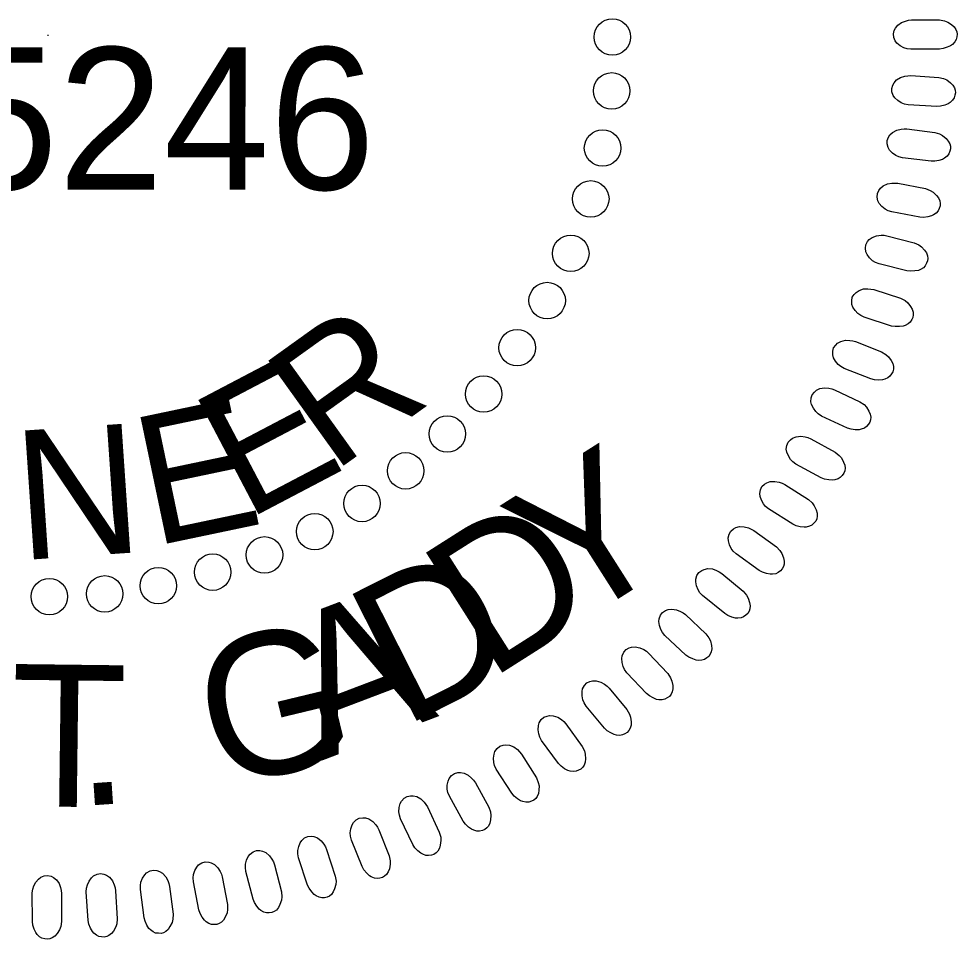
# Model space of a CAD drawing. Extents: x 1487909 to 1489267, y 497866 to 499814.
# Drawn here: x 1488866.36 to 1488869.79, y 497962.163 to 497965.529 of the extents above; entities that cross this region are included whole.
import ezdxf

# ---------------------------------------------------------------- set-up
doc = ezdxf.new("R2010")
doc.units = 0
doc.layers.add('Old_Level_9', color=7, linetype='Continuous')

msp = doc.modelspace()

# ---------------------------------------------------------------- linework, layer by layer
at = {"layer": 'Old_Level_9'}
msp.add_line((1488866.4665, 497965.47), (1488866.4665, 497965.4661), dxfattribs=at)
for points in [[(1488869.6232, 497965.5243), (1488869.7254, 497965.5242), (1488869.7437, 497965.5211), (1488869.7553, 497965.5167), (1488869.7695, 497965.5074), (1488869.7786, 497965.4993), (1488869.7852, 497965.4899), (1488869.7885, 497965.4812), (1488869.7902, 497965.4718), (1488869.7885, 497965.4625), (1488869.7861, 497965.4525), (1488869.7811, 497965.4439), (1488869.7727, 497965.4351), (1488869.7661, 497965.4301), (1488869.7536, 497965.4245), (1488869.7387, 497965.4195), (1488869.7254, 497965.4177), (1488869.6206, 497965.4171), (1488869.6066, 497965.419), (1488869.5949, 497965.4228), (1488869.5816, 497965.4302), (1488869.57, 497965.4395), (1488869.5633, 497965.4476), (1488869.5583, 497965.4607), (1488869.5567, 497965.4732), (1488869.56, 497965.4857), (1488869.5642, 497965.4943), (1488869.5725, 497965.505), (1488869.5866, 497965.5149), (1488869.6016, 497965.5205), (1488869.6124, 497965.523)], [(1488869.6204, 497965.3208), (1488869.7225, 497965.3144), (1488869.7404, 497965.3101), (1488869.7518, 497965.3051), (1488869.7654, 497965.2948), (1488869.774, 497965.2862), (1488869.78, 497965.2765), (1488869.7828, 497965.2676), (1488869.7838, 497965.2581), (1488869.7816, 497965.2489), (1488869.7785, 497965.2391), (1488869.773, 497965.2307), (1488869.7641, 497965.2226), (1488869.7571, 497965.218), (1488869.7443, 497965.2132), (1488869.7291, 497965.2092), (1488869.7157, 497965.2081), (1488869.6112, 497965.2141), (1488869.5972, 497965.2169), (1488869.5858, 497965.2214), (1488869.573, 497965.2296), (1488869.562, 497965.2397), (1488869.5559, 497965.2482), (1488869.5517, 497965.2616), (1488869.5509, 497965.2741), (1488869.555, 497965.2863), (1488869.5597, 497965.2948), (1488869.5686, 497965.3048), (1488869.5833, 497965.3139), (1488869.5987, 497965.3185), (1488869.6095, 497965.3203)], [(1488869.6065, 497965.1259), (1488869.708, 497965.113), (1488869.7257, 497965.1076), (1488869.7367, 497965.1019), (1488869.7496, 497965.0908), (1488869.7576, 497965.0816), (1488869.763, 497965.0716), (1488869.7652, 497965.0625), (1488869.7657, 497965.053), (1488869.7629, 497965.044), (1488869.7591, 497965.0343), (1488869.7531, 497965.0263), (1488869.7438, 497965.0187), (1488869.7366, 497965.0146), (1488869.7235, 497965.0106), (1488869.708, 497965.0076), (1488869.6946, 497965.0074), (1488869.5906, 497965.0199), (1488869.5768, 497965.0235), (1488869.5658, 497965.0287), (1488869.5535, 497965.0378), (1488869.5432, 497965.0485), (1488869.5376, 497965.0574), (1488869.5343, 497965.071), (1488869.5342, 497965.0836), (1488869.5391, 497965.0955), (1488869.5443, 497965.1037), (1488869.5538, 497965.1131), (1488869.5691, 497965.1212), (1488869.5847, 497965.1249), (1488869.5957, 497965.126)], [(1488869.5735, 497964.927), (1488869.6739, 497964.9078), (1488869.6912, 497964.9013), (1488869.7019, 497964.8949), (1488869.714, 497964.883), (1488869.7215, 497964.8733), (1488869.7262, 497964.8629), (1488869.7278, 497964.8537), (1488869.7277, 497964.8442), (1488869.7244, 497964.8354), (1488869.72, 497964.826), (1488869.7135, 497964.8184), (1488869.7037, 497964.8114), (1488869.6962, 497964.8077), (1488869.6829, 497964.8046), (1488869.6673, 497964.8025), (1488869.6539, 497964.8031), (1488869.5509, 497964.8222), (1488869.5374, 497964.8267), (1488869.5267, 497964.8326), (1488869.515, 497964.8424), (1488869.5053, 497964.8537), (1488869.5003, 497964.8629), (1488869.4979, 497964.8767), (1488869.4986, 497964.8893), (1488869.5042, 497964.9009), (1488869.5099, 497964.9087), (1488869.52, 497964.9175), (1488869.5358, 497964.9246), (1488869.5516, 497964.9274), (1488869.5626, 497964.9277)], [(1488869.5334, 497964.7354), (1488869.6324, 497964.7099), (1488869.6493, 497964.7023), (1488869.6595, 497964.6953), (1488869.6709, 497964.6827), (1488869.6777, 497964.6726), (1488869.6818, 497964.6618), (1488869.6828, 497964.6526), (1488869.6821, 497964.6431), (1488869.6782, 497964.6345), (1488869.6733, 497964.6254), (1488869.6663, 497964.6182), (1488869.6561, 497964.6119), (1488869.6484, 497964.6087), (1488869.6349, 497964.6064), (1488869.6192, 497964.6053), (1488869.6059, 497964.6067), (1488869.5043, 497964.6322), (1488869.4911, 497964.6376), (1488869.4807, 497964.6441), (1488869.4697, 497964.6546), (1488869.4608, 497964.6666), (1488869.4564, 497964.676), (1488869.4548, 497964.69), (1488869.4563, 497964.7025), (1488869.4626, 497964.7137), (1488869.4688, 497964.7211), (1488869.4795, 497964.7293), (1488869.4956, 497964.7354), (1488869.5116, 497964.7372), (1488869.5226, 497964.7368)], [(1488869.4857, 497964.5382), (1488869.5829, 497964.5065), (1488869.5993, 497964.4979), (1488869.6091, 497964.4902), (1488869.6196, 497964.4769), (1488869.6258, 497964.4664), (1488869.6292, 497964.4554), (1488869.6297, 497964.4461), (1488869.6284, 497964.4368), (1488869.6239, 497964.4284), (1488869.6184, 497964.4196), (1488869.611, 497964.4129), (1488869.6004, 497964.4072), (1488869.5925, 497964.4045), (1488869.5789, 497964.4031), (1488869.5632, 497964.4029), (1488869.5499, 497964.4052), (1488869.4502, 497964.4371), (1488869.4373, 497964.4432), (1488869.4274, 497964.4504), (1488869.4171, 497964.4616), (1488869.4089, 497964.4741), (1488869.4051, 497964.4838), (1488869.4044, 497964.4978), (1488869.4067, 497964.5102), (1488869.4137, 497964.521), (1488869.4203, 497964.528), (1488869.4315, 497964.5355), (1488869.448, 497964.5406), (1488869.464, 497964.5413), (1488869.475, 497964.5403)], [(1488869.4189, 497964.3483), (1488869.5139, 497964.3107), (1488869.5298, 497964.301), (1488869.539, 497964.2927), (1488869.5487, 497964.2788), (1488869.5542, 497964.2679), (1488869.5569, 497964.2568), (1488869.5568, 497964.2475), (1488869.5549, 497964.2381), (1488869.55, 497964.2301), (1488869.544, 497964.2217), (1488869.5361, 497964.2154), (1488869.5252, 497964.2104), (1488869.5171, 497964.2082), (1488869.5035, 497964.2076), (1488869.4877, 497964.2085), (1488869.4747, 497964.2117), (1488869.3771, 497964.2497), (1488869.3647, 497964.2566), (1488869.3552, 497964.2644), (1488869.3457, 497964.2762), (1488869.3382, 497964.2892), (1488869.335, 497964.2992), (1488869.3352, 497964.3132), (1488869.3383, 497964.3253), (1488869.346, 497964.3357), (1488869.3531, 497964.3423), (1488869.3647, 497964.3491), (1488869.3815, 497964.3531), (1488869.3975, 497964.3528), (1488869.4084, 497964.3511)], [(1488869.3421, 497964.1719), (1488869.4345, 497964.1283), (1488869.4497, 497964.1177), (1488869.4584, 497964.1088), (1488869.4672, 497964.0943), (1488869.4721, 497964.0831), (1488869.4741, 497964.0718), (1488869.4734, 497964.0625), (1488869.4709, 497964.0534), (1488869.4654, 497964.0457), (1488869.4589, 497964.0377), (1488869.4507, 497964.0319), (1488869.4394, 497964.0276), (1488869.4313, 497964.0259), (1488869.4177, 497964.0261), (1488869.402, 497964.028), (1488869.3892, 497964.032), (1488869.2942, 497964.076), (1488869.2822, 497964.0837), (1488869.2732, 497964.0921), (1488869.2644, 497964.1045), (1488869.2579, 497964.1179), (1488869.2553, 497964.128), (1488869.2564, 497964.142), (1488869.2602, 497964.154), (1488869.2685, 497964.1638), (1488869.276, 497964.17), (1488869.288, 497964.1761), (1488869.305, 497964.179), (1488869.321, 497964.1777), (1488869.3318, 497964.1754)], [(1488869.2547, 497963.9929), (1488869.3442, 497963.9436), (1488869.3587, 497963.9321), (1488869.3669, 497963.9227), (1488869.3747, 497963.9077), (1488869.3788, 497963.8961), (1488869.3802, 497963.8848), (1488869.3789, 497963.8755), (1488869.3758, 497963.8665), (1488869.3699, 497963.8591), (1488869.3628, 497963.8516), (1488869.3544, 497963.8464), (1488869.3428, 497963.8428), (1488869.3346, 497963.8416), (1488869.321, 497963.8427), (1488869.3054, 497963.8456), (1488869.2929, 497963.8503), (1488869.2008, 497963.9002), (1488869.1894, 497963.9087), (1488869.181, 497963.9176), (1488869.173, 497963.9305), (1488869.1672, 497963.9443), (1488869.1653, 497963.9546), (1488869.1673, 497963.9684), (1488869.1718, 497963.9802), (1488869.1807, 497963.9895), (1488869.1886, 497963.9951), (1488869.201, 497964.0004), (1488869.2181, 497964.0023), (1488869.234, 497964), (1488869.2446, 497963.997)], [(1488869.16, 497963.8253), (1488869.2463, 497963.7705), (1488869.26, 497963.758), (1488869.2675, 497963.7481), (1488869.2744, 497963.7327), (1488869.2778, 497963.7209), (1488869.2784, 497963.7094), (1488869.2765, 497963.7003), (1488869.2729, 497963.6915), (1488869.2665, 497963.6846), (1488869.2591, 497963.6774), (1488869.2502, 497963.6728), (1488869.2385, 497963.6699), (1488869.2302, 497963.6692), (1488869.2166, 497963.6712), (1488869.2014, 497963.675), (1488869.1891, 497963.6805), (1488869.1004, 497963.7362), (1488869.0895, 497963.7453), (1488869.0817, 497963.7547), (1488869.0745, 497963.7681), (1488869.0696, 497963.7823), (1488869.0684, 497963.7926), (1488869.0712, 497963.8064), (1488869.0765, 497963.8178), (1488869.0859, 497963.8265), (1488869.0941, 497963.8317), (1488869.1068, 497963.8362), (1488869.1241, 497963.837), (1488869.1398, 497963.8337), (1488869.1502, 497963.83)], [(1488869.0466, 497963.6573), (1488869.1292, 497963.5972), (1488869.1422, 497963.5839), (1488869.1491, 497963.5736), (1488869.155, 497963.5577), (1488869.1576, 497963.5458), (1488869.1575, 497963.5342), (1488869.1551, 497963.5253), (1488869.1509, 497963.5168), (1488869.1441, 497963.5102), (1488869.1362, 497963.5035), (1488869.1271, 497963.4994), (1488869.1152, 497963.4973), (1488869.1069, 497963.4972), (1488869.0935, 497963.5), (1488869.0784, 497963.5047), (1488869.0666, 497963.511), (1488868.9816, 497963.5721), (1488868.9712, 497963.5819), (1488868.964, 497963.5918), (1488868.9576, 497963.6056), (1488868.9537, 497963.62), (1488868.9531, 497963.6305), (1488868.9568, 497963.644), (1488868.9628, 497963.6551), (1488868.9727, 497963.6632), (1488868.9813, 497963.6678), (1488868.9942, 497963.6715), (1488869.0115, 497963.6713), (1488869.0269, 497963.667), (1488869.0371, 497963.6626)], [(1488868.9295, 497963.5006), (1488869.0082, 497963.4354), (1488869.0203, 497963.4214), (1488869.0266, 497963.4106), (1488869.0315, 497963.3944), (1488869.0334, 497963.3823), (1488869.0325, 497963.3709), (1488869.0295, 497963.3621), (1488869.0248, 497963.3538), (1488869.0176, 497963.3477), (1488869.0093, 497963.3416), (1488868.9999, 497963.338), (1488868.9879, 497963.3366), (1488868.9796, 497963.337), (1488868.9665, 497963.3407), (1488868.9518, 497963.3463), (1488868.9403, 497963.3534), (1488868.8592, 497963.4197), (1488868.8496, 497963.4301), (1488868.843, 497963.4404), (1488868.8375, 497963.4546), (1488868.8345, 497963.4692), (1488868.8346, 497963.4798), (1488868.839, 497963.493), (1488868.8458, 497963.5036), (1488868.8562, 497963.5111), (1488868.865, 497963.5152), (1488868.8781, 497963.5181), (1488868.8953, 497963.5167), (1488868.9105, 497963.5115), (1488868.9204, 497963.5065)], [(1488868.7966, 497963.3497), (1488868.8711, 497963.2797), (1488868.8823, 497963.2649), (1488868.8878, 497963.2537), (1488868.8917, 497963.2372), (1488868.8928, 497963.2251), (1488868.8913, 497963.2137), (1488868.8877, 497963.2051), (1488868.8825, 497963.1972), (1488868.8749, 497963.1915), (1488868.8662, 497963.186), (1488868.8567, 497963.183), (1488868.8447, 497963.1823), (1488868.8364, 497963.1832), (1488868.8235, 497963.1877), (1488868.8092, 497963.1943), (1488868.7982, 497963.202), (1488868.7215, 497963.2733), (1488868.7125, 497963.2843), (1488868.7065, 497963.2951), (1488868.702, 497963.3096), (1488868.6999, 497963.3243), (1488868.7006, 497963.3348), (1488868.7058, 497963.3478), (1488868.7133, 497963.358), (1488868.7242, 497963.3648), (1488868.7332, 497963.3683), (1488868.7465, 497963.3703), (1488868.7636, 497963.3679), (1488868.7784, 497963.3617), (1488868.7879, 497963.3562)], [(1488868.6623, 497963.2085), (1488868.7323, 497963.134), (1488868.7425, 497963.1185), (1488868.7473, 497963.107), (1488868.7502, 497963.0904), (1488868.7505, 497963.0781), (1488868.7482, 497963.0669), (1488868.7442, 497963.0585), (1488868.7384, 497963.0509), (1488868.7305, 497963.0457), (1488868.7215, 497963.0407), (1488868.7118, 497963.0384), (1488868.6997, 497963.0385), (1488868.6915, 497963.0399), (1488868.6789, 497963.0452), (1488868.665, 497963.0527), (1488868.6546, 497963.0611), (1488868.5825, 497963.137), (1488868.5742, 497963.1486), (1488868.569, 497963.1597), (1488868.5653, 497963.1744), (1488868.5641, 497963.1893), (1488868.5655, 497963.1997), (1488868.5716, 497963.2123), (1488868.5796, 497963.222), (1488868.5909, 497963.2281), (1488868.6001, 497963.2311), (1488868.6136, 497963.2323), (1488868.6304, 497963.2288), (1488868.6448, 497963.2217), (1488868.654, 497963.2156)], [(1488868.5179, 497963.0811), (1488868.5831, 497963.0023), (1488868.5923, 497962.9862), (1488868.5964, 497962.9745), (1488868.5982, 497962.9576), (1488868.5978, 497962.9454), (1488868.5948, 497962.9343), (1488868.5902, 497962.9262), (1488868.5841, 497962.919), (1488868.5758, 497962.9144), (1488868.5665, 497962.9099), (1488868.5567, 497962.9082), (1488868.5446, 497962.9091), (1488868.5365, 497962.911), (1488868.5243, 497962.917), (1488868.5109, 497962.9254), (1488868.501, 497962.9344), (1488868.4338, 497963.0147), (1488868.4263, 497963.0268), (1488868.4217, 497963.0382), (1488868.419, 497963.0532), (1488868.4188, 497963.0681), (1488868.4208, 497963.0784), (1488868.4277, 497963.0905), (1488868.4362, 497963.0998), (1488868.4479, 497963.1051), (1488868.4574, 497963.1075), (1488868.4708, 497963.1079), (1488868.4874, 497963.1033), (1488868.5014, 497963.0954), (1488868.5102, 497963.0886)], [(1488868.3591, 497962.9506), (1488868.4191, 497962.8679), (1488868.4273, 497962.8513), (1488868.4307, 497962.8393), (1488868.4314, 497962.8224), (1488868.4302, 497962.8102), (1488868.4266, 497962.7993), (1488868.4215, 497962.7915), (1488868.4149, 497962.7847), (1488868.4064, 497962.7806), (1488868.3968, 497962.7768), (1488868.3869, 497962.7756), (1488868.3749, 497962.7773), (1488868.3669, 497962.7797), (1488868.3551, 497962.7865), (1488868.3423, 497962.7957), (1488868.3329, 497962.8053), (1488868.2709, 497962.8897), (1488868.2641, 497962.9022), (1488868.2604, 497962.9138), (1488868.2586, 497962.929), (1488868.2593, 497962.9439), (1488868.2619, 497962.954), (1488868.2696, 497962.9658), (1488868.2787, 497962.9744), (1488868.2908, 497962.979), (1488868.3002, 497962.9808), (1488868.3137, 497962.9803), (1488868.33, 497962.9747), (1488868.3434, 497962.9659), (1488868.3517, 497962.9586)], [(1488868.1971, 497962.8399), (1488868.2518, 497962.7536), (1488868.259, 497962.7365), (1488868.2616, 497962.7243), (1488868.2612, 497962.7074), (1488868.2593, 497962.6953), (1488868.255, 497962.6847), (1488868.2494, 497962.6772), (1488868.2424, 497962.6708), (1488868.2336, 497962.6673), (1488868.2239, 497962.664), (1488868.2138, 497962.6635), (1488868.202, 497962.6659), (1488868.1942, 497962.6688), (1488868.1828, 497962.6763), (1488868.1705, 497962.6863), (1488868.1619, 497962.6965), (1488868.1053, 497962.7846), (1488868.0993, 497962.7976), (1488868.0963, 497962.8094), (1488868.0954, 497962.8246), (1488868.0971, 497962.8395), (1488868.1004, 497962.8494), (1488868.1087, 497962.8606), (1488868.1184, 497962.8687), (1488868.1307, 497962.8726), (1488868.1403, 497962.8737), (1488868.1537, 497962.8724), (1488868.1696, 497962.8658), (1488868.1824, 497962.8562), (1488868.1903, 497962.8484)], [(1488868.0289, 497962.7353), (1488868.0781, 497962.6456), (1488868.0842, 497962.6282), (1488868.0859, 497962.6158), (1488868.0846, 497962.599), (1488868.0819, 497962.5871), (1488868.0769, 497962.5767), (1488868.0708, 497962.5696), (1488868.0634, 497962.5637), (1488868.0545, 497962.5606), (1488868.0445, 497962.558), (1488868.0345, 497962.5582), (1488868.0229, 497962.5613), (1488868.0153, 497962.5647), (1488868.0043, 497962.5729), (1488867.9928, 497962.5836), (1488867.9847, 497962.5944), (1488867.9338, 497962.6859), (1488867.9286, 497962.6991), (1488867.9263, 497962.7112), (1488867.9264, 497962.7264), (1488867.929, 497962.7411), (1488867.9329, 497962.7508), (1488867.942, 497962.7615), (1488867.9521, 497962.769), (1488867.9646, 497962.772), (1488867.9743, 497962.7726), (1488867.9875, 497962.7704), (1488868.0031, 497962.7628), (1488868.0152, 497962.7524), (1488868.0226, 497962.7441)], [(1488867.8537, 497962.6466), (1488867.8972, 497962.5541), (1488867.9022, 497962.5363), (1488867.9032, 497962.5239), (1488867.9008, 497962.5071), (1488867.8973, 497962.4954), (1488867.8917, 497962.4854), (1488867.8852, 497962.4787), (1488867.8774, 497962.4732), (1488867.8683, 497962.4708), (1488867.8582, 497962.4688), (1488867.8482, 497962.4695), (1488867.8368, 497962.4734), (1488867.8294, 497962.4772), (1488867.8191, 497962.4861), (1488867.8082, 497962.4976), (1488867.8008, 497962.5088), (1488867.7557, 497962.6033), (1488867.7514, 497962.6169), (1488867.7498, 497962.629), (1488867.751, 497962.6442), (1488867.7544, 497962.6587), (1488867.759, 497962.6682), (1488867.7686, 497962.6783), (1488867.7793, 497962.6851), (1488867.7919, 497962.6873), (1488867.8016, 497962.6873), (1488867.8147, 497962.6843), (1488867.8297, 497962.6758), (1488867.8412, 497962.6646), (1488867.848, 497962.6559)], [(1488867.6764, 497962.5627), (1488867.714, 497962.4676), (1488867.7178, 497962.4495), (1488867.7181, 497962.4371), (1488867.7146, 497962.4205), (1488867.7104, 497962.4091), (1488867.7041, 497962.3994), (1488867.6973, 497962.3931), (1488867.6892, 497962.3881), (1488867.6799, 497962.3863), (1488867.6697, 497962.3849), (1488867.6598, 497962.3863), (1488867.6486, 497962.3909), (1488867.6415, 497962.3952), (1488867.6317, 497962.4047), (1488867.6216, 497962.4168), (1488867.615, 497962.4285), (1488867.5759, 497962.5256), (1488867.5724, 497962.5395), (1488867.5716, 497962.5516), (1488867.5737, 497962.5668), (1488867.5781, 497962.581), (1488867.5832, 497962.5902), (1488867.5934, 497962.5997), (1488867.6045, 497962.6058), (1488867.6173, 497962.6073), (1488867.6269, 497962.6065), (1488867.6398, 497962.6028), (1488867.6542, 497962.5933), (1488867.665, 497962.5814), (1488867.6712, 497962.5723)], [(1488867.4854, 497962.4911), (1488867.5169, 497962.3939), (1488867.5196, 497962.3756), (1488867.5191, 497962.3632), (1488867.5146, 497962.3468), (1488867.5097, 497962.3356), (1488867.5028, 497962.3264), (1488867.4956, 497962.3206), (1488867.4871, 497962.3161), (1488867.4778, 497962.3148), (1488867.4676, 497962.3141), (1488867.4577, 497962.3162), (1488867.4469, 497962.3214), (1488867.4401, 497962.3262), (1488867.4309, 497962.3363), (1488867.4215, 497962.349), (1488867.4156, 497962.3611), (1488867.3827, 497962.4604), (1488867.3802, 497962.4745), (1488867.3801, 497962.4867), (1488867.3831, 497962.5016), (1488867.3884, 497962.5155), (1488867.3941, 497962.5244), (1488867.405, 497962.5332), (1488867.4163, 497962.5386), (1488867.4291, 497962.5393), (1488867.4388, 497962.538), (1488867.4514, 497962.5334), (1488867.4652, 497962.523), (1488867.4752, 497962.5105), (1488867.4809, 497962.5011)], [(1488867.2944, 497962.4352), (1488867.3198, 497962.3361), (1488867.3213, 497962.3177), (1488867.32, 497962.3053), (1488867.3145, 497962.2893), (1488867.3089, 497962.2785), (1488867.3015, 497962.2697), (1488867.2939, 497962.2643), (1488867.2852, 497962.2604), (1488867.2758, 497962.2597), (1488867.2655, 497962.2596), (1488867.2558, 497962.2622), (1488867.2453, 497962.2682), (1488867.2388, 497962.2733), (1488867.2303, 497962.2841), (1488867.2218, 497962.2973), (1488867.2166, 497962.3097), (1488867.19, 497962.411), (1488867.1883, 497962.4251), (1488867.1891, 497962.4373), (1488867.193, 497962.4521), (1488867.1991, 497962.4656), (1488867.2054, 497962.4741), (1488867.2168, 497962.4822), (1488867.2285, 497962.4869), (1488867.2413, 497962.4867), (1488867.2508, 497962.4849), (1488867.2631, 497962.4795), (1488867.2763, 497962.4683), (1488867.2855, 497962.4552), (1488867.2905, 497962.4454)], [(1488867.1039, 497962.3904), (1488867.123, 497962.2899), (1488867.1234, 497962.2714), (1488867.1213, 497962.2592), (1488867.1148, 497962.2435), (1488867.1085, 497962.233), (1488867.1006, 497962.2247), (1488867.0927, 497962.2198), (1488867.0837, 497962.2165), (1488867.0743, 497962.2164), (1488867.064, 497962.217), (1488867.0545, 497962.2202), (1488867.0444, 497962.2268), (1488867.0383, 497962.2323), (1488867.0305, 497962.2436), (1488867.0227, 497962.2573), (1488867.0184, 497962.27), (1488866.9982, 497962.3728), (1488866.9974, 497962.387), (1488866.9989, 497962.3992), (1488867.0038, 497962.4136), (1488867.0107, 497962.4267), (1488867.0175, 497962.4348), (1488867.0294, 497962.4421), (1488867.0413, 497962.4461), (1488867.0542, 497962.4451), (1488867.0635, 497962.4427), (1488867.0755, 497962.4366), (1488867.0879, 497962.4245), (1488867.0963, 497962.4108), (1488867.1007, 497962.4007)], [(1488866.7139, 497962.34), (1488866.7202, 497962.238), (1488866.7183, 497962.2195), (1488866.7147, 497962.2077), (1488866.7062, 497962.1929), (1488866.6988, 497962.1833), (1488866.6898, 497962.1761), (1488866.6814, 497962.1723), (1488866.6721, 497962.17), (1488866.6627, 497962.1711), (1488866.6526, 497962.173), (1488866.6436, 497962.1774), (1488866.6343, 497962.1852), (1488866.629, 497962.1915), (1488866.6226, 497962.2036), (1488866.6167, 497962.2182), (1488866.614, 497962.2313), (1488866.6068, 497962.3358), (1488866.6078, 497962.35), (1488866.6108, 497962.3619), (1488866.6175, 497962.3756), (1488866.626, 497962.3878), (1488866.6337, 497962.3949), (1488866.6465, 497962.4007), (1488866.6588, 497962.4032), (1488866.6714, 497962.4006), (1488866.6804, 497962.397), (1488866.6915, 497962.3894), (1488866.7023, 497962.3759), (1488866.7089, 497962.3613), (1488866.712, 497962.3507)], [(1488866.911, 497962.3562), (1488866.9238, 497962.2547), (1488866.923, 497962.2362), (1488866.9202, 497962.2241), (1488866.9126, 497962.2089), (1488866.9057, 497962.1988), (1488866.8973, 497962.1911), (1488866.8891, 497962.1867), (1488866.88, 497962.1839), (1488866.8706, 497962.1844), (1488866.8603, 497962.1856), (1488866.8511, 497962.1894), (1488866.8414, 497962.1966), (1488866.8356, 497962.2026), (1488866.8284, 497962.2143), (1488866.8216, 497962.2285), (1488866.8181, 497962.2414), (1488866.8044, 497962.3452), (1488866.8045, 497962.3595), (1488866.8068, 497962.3715), (1488866.8125, 497962.3856), (1488866.8203, 497962.3983), (1488866.8275, 497962.406), (1488866.8399, 497962.4125), (1488866.8521, 497962.4157), (1488866.8648, 497962.414), (1488866.874, 497962.4109), (1488866.8855, 497962.404), (1488866.8971, 497962.3913), (1488866.9046, 497962.3771), (1488866.9084, 497962.3667)], [(1488866.5167, 497962.3298), (1488866.5166, 497962.2276), (1488866.5135, 497962.2093), (1488866.5091, 497962.1977), (1488866.4998, 497962.1835), (1488866.4917, 497962.1744), (1488866.4823, 497962.1677), (1488866.4736, 497962.1644), (1488866.4643, 497962.1628), (1488866.4549, 497962.1644), (1488866.4449, 497962.1669), (1488866.4362, 497962.1719), (1488866.4275, 497962.1803), (1488866.4225, 497962.1869), (1488866.4169, 497962.1994), (1488866.4119, 497962.2143), (1488866.4101, 497962.2276), (1488866.4095, 497962.3323), (1488866.4114, 497962.3464), (1488866.4151, 497962.3581), (1488866.4226, 497962.3714), (1488866.4319, 497962.383), (1488866.4401, 497962.3897), (1488866.4531, 497962.3946), (1488866.4656, 497962.3963), (1488866.4781, 497962.393), (1488866.4868, 497962.3888), (1488866.4974, 497962.3805), (1488866.5073, 497962.3664), (1488866.5129, 497962.3514), (1488866.5154, 497962.3406)]]:
    msp.add_lwpolyline(points, close=True, dxfattribs=at)
for centre in [(1488868.5297, 497965.462), (1488868.5272, 497965.265), (1488868.4939, 497965.0559), (1488868.4507, 497964.87), (1488868.3777, 497964.6708), (1488868.2914, 497964.4983), (1488868.1818, 497964.3257), (1488868.059, 497964.1564), (1488867.9263, 497964.0104), (1488867.7739, 497963.8757), (1488867.6146, 497963.7563), (1488867.442, 497963.6534), (1488867.2581, 497963.5682), (1488867.069, 497963.5052), (1488866.8699, 497963.4555), (1488866.4718, 497963.4158), (1488866.6742, 497963.4257)]:
    msp.add_circle(centre, 0.0667, dxfattribs=at)

# ---------------------------------------------------------------- texts
for s, height, rotation, p in [('045246', 0.51967, 359.9814, (1488865.3438, 497964.9047)), ('R', 0.4724, 35.6636, (1488867.5054, 497963.8643)), ('E', 0.4724, 27.7238, (1488867.1903, 497963.6925)), ('E', 0.4724, 11.8442, (1488866.8512, 497963.5989)), ('N', 0.4724, 3.9044, (1488866.3638, 497963.5484)), ('Y', 0.5197, 32.4369, (1488868.3825, 497963.3001)), ('D', 0.5197, 32.4369, (1488868.0792, 497963.1073)), ('D', 0.5197, 26.7893, (1488867.7636, 497962.9357)), ('A', 0.5197, 20.8031, (1488867.4654, 497962.8151)), ('G', 0.5197, 13.5402, (1488867.0891, 497962.7115)), ('T', 0.5197, 359.2969, (1488866.3278, 497962.6497)), ('.', 0.5197, 3.9016, (1488866.5753, 497962.6489))]:
    msp.add_text(s, height=height, rotation=rotation, dxfattribs=at).set_placement(p)

doc.saveas('drawing.dxf')
